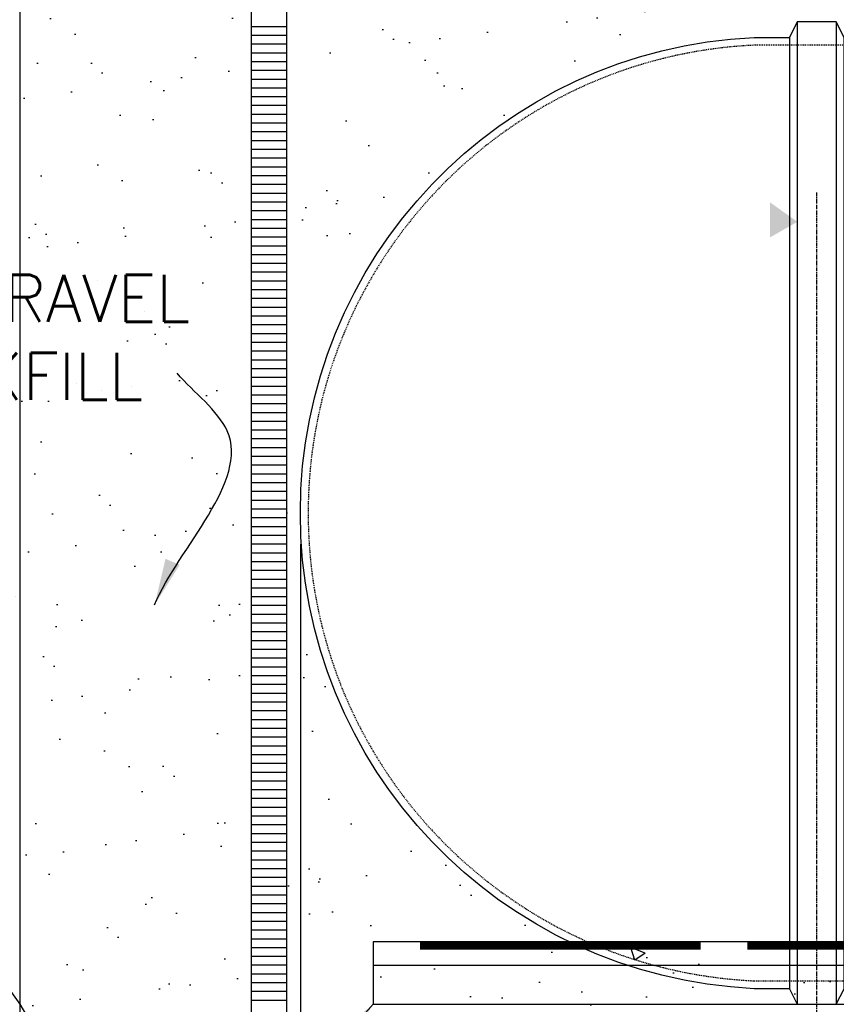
# Model space of a CAD drawing. Extents: x -285 to 5863, y 308 to 3178.
# Tile 505 of 622: x 4823 to 4928, y 792 to 918. Entities that reach past the tile are written whole.
import ezdxf

# ---------------------------------------------------------------- set-up
doc = ezdxf.new("R2010")
doc.units = 0
doc.header["$MEASUREMENT"] = 0
doc.header["$PDSIZE"] = 1
doc.linetypes.add('CENTER1', pattern=[0.6625, 0.5, -0.075, 0.0125, -0.075])
doc.linetypes.add('HIDDEN3', pattern=[0.1875, 0.125, -0.0625])
doc.layers.get('DEFPOINTS').update_dxf_attribs({"linetype": 'CONTINUOUS'})
for name, color, linetype in [('CENTERLINE', 3, 'CENTER1'), ('CONCRETE-HATCH', 2, 'CONTINUOUS'), ('DIM', 3, 'CONTINUOUS'), ('PEAGRAVEL-HATCH', 3, 'CONTINUOUS'), ('PVC-4', 4, 'CONTINUOUS'), ('PVC-4-HATCH', 7, 'CONTINUOUS'), ('TANK-ANCHOR', 4, 'CONTINUOUS'), ('TANK-HOLE', 5, 'CONTINUOUS'), ('TANK-UST', 5, 'CONTINUOUS'), ('TANK-UST-RIB', 7, 'CONTINUOUS'), ('TEXT', 3, 'CONTINUOUS')]:
    doc.layers.add(name, color=color, linetype=linetype)
doc.styles.add('SIMPLEX', font='simplex')
doc.dimstyles.new('DIM64', dxfattribs={"dimscale": 64, "dimtxt": 0.09375, "dimasz": 0.09375, "dimexe": 0.0625, "dimexo": 0.0625, "dimgap": 0.046875, "dimtad": 1, "dimdec": 4, "dimzin": 3, "dimdsep": 46, "dimlunit": 4, "dimtxsty": 'SIMPLEX', "dimcen": 0, "dimclrd": 256, "dimclre": 256, "dimclrt": 256, "dimadec": 0, "dimazin": 0, "dimtfac": 1, "dimtdec": 4, "dimtmove": 0, "dimatfit": 3, "dimfxl": 1, "dimfrac": 2, "dimtolj": 1, "dimtzin": 0, "dimarcsym": 0})

# ---------------------------------------------------------------- blocks, each defined once
blk = doc.blocks.new('*D36')
at = {"layer": 'DEFPOINTS', "color": 0, "transparency": 16777216}
for p in [(4859.48, 854.52), (5404.23, 854.52), (5404.23, 719.02)]:
    blk.add_point(p, dxfattribs=at)
at = {"layer": 'DIM', "lineweight": -2, "transparency": 16777216}
for p, q in [((4859.48, 850.52), (4859.48, 715.02)), ((5404.23, 850.52), (5404.23, 715.02)), ((4865.48, 719.02), (5398.23, 719.02))]:
    blk.add_line(p, q, dxfattribs=at)
at = {"layer": 'DIM', "transparency": 16777216}
for points in [[(4865.48, 720.02), (4865.48, 718.02), (4859.48, 719.02)], [(5398.23, 720.02), (5398.23, 718.02), (5404.23, 719.02)]]:
    blk.add_solid(points, dxfattribs=at)
at = {"layer": 'DIM', "transparency": 16777216, "insert": (5131.85, 726.59), "char_height": 6, "attachment_point": 5, "style": 'SIMPLEX'}
blk.add_mtext('\\A1;45\'-4 3/4" (F.V. TANK LENGTH)', dxfattribs=at)
blk = doc.blocks.new('*D45')
at = {"layer": 'DEFPOINTS', "color": 0, "transparency": 16777216}
for p in [(4859.48, 854.52), (4859.48, 737.52), (4925.73, 737.52)]:
    blk.add_point(p, dxfattribs=at)
at = {"layer": 'DIM', "lineweight": -2, "transparency": 16777216}
for p, q in [((4859.48, 850.52), (4859.48, 733.52)), ((4919.73, 737.52), (4865.48, 737.52))]:
    blk.add_line(p, q, dxfattribs=at)
at = {"layer": 'DIM', "transparency": 16777216}
for points in [[(4865.48, 738.52), (4865.48, 736.52), (4859.48, 737.52)], [(4919.73, 738.52), (4919.73, 736.52), (4925.73, 737.52)]]:
    blk.add_solid(points, dxfattribs=at)
at = {"layer": 'DIM', "transparency": 16777216, "insert": (4892.6, 745.09), "char_height": 6, "attachment_point": 5, "style": 'SIMPLEX'}
blk.add_mtext('\\A1;5\'-6 1/4"', dxfattribs=at)
blk = doc.blocks.new('*D53')
at = {"layer": 'DEFPOINTS', "color": 0, "transparency": 16777216}
for p in [(4823.48, 978.01), (5440.24, 978.3), (4823.48, 700.52)]:
    blk.add_point(p, dxfattribs=at)
at = {"layer": 'DIM', "lineweight": -2, "transparency": 16777216}
for p, q in [((4823.48, 974.01), (4823.48, 696.52)), ((5440.24, 974.3), (5440.24, 696.52)), ((5434.24, 700.52), (4829.48, 700.52))]:
    blk.add_line(p, q, dxfattribs=at)
at = {"layer": 'DIM', "transparency": 16777216}
for points in [[(4829.48, 701.52), (4829.48, 699.52), (4823.48, 700.52)], [(5434.24, 701.52), (5434.24, 699.52), (5440.24, 700.52)]]:
    blk.add_solid(points, dxfattribs=at)
at = {"layer": 'DIM', "transparency": 16777216, "insert": (5131.86, 708.09), "char_height": 6, "attachment_point": 5, "style": 'SIMPLEX'}
blk.add_mtext('\\A1;51\'-4 3/4" (F.V. TANK SLAB)', dxfattribs=at)
blk = doc.blocks.new('*D54')
at = {"layer": 'DEFPOINTS', "color": 0, "transparency": 16777216}
for p in [(4823.48, 978.01), (4823.48, 719.02), (4859.48, 719.02)]:
    blk.add_point(p, dxfattribs=at)
at = {"layer": 'DIM', "lineweight": -2, "transparency": 16777216}
for p, q in [((4823.48, 974.01), (4823.48, 715.02)), ((4853.48, 719.02), (4829.48, 719.02))]:
    blk.add_line(p, q, dxfattribs=at)
at = {"layer": 'DIM', "transparency": 16777216}
for points in [[(4829.48, 720.02), (4829.48, 718.02), (4823.48, 719.02)], [(4853.48, 720.02), (4853.48, 718.02), (4859.48, 719.02)]]:
    blk.add_solid(points, dxfattribs=at)
at = {"layer": 'DIM', "transparency": 16777216, "insert": (4841.48, 725.59), "char_height": 6, "attachment_point": 5, "style": 'SIMPLEX'}
blk.add_mtext('\\A1;3\'-0"', dxfattribs=at)
blk = doc.blocks.new('*D58')
at = {"layer": 'DEFPOINTS', "color": 0, "transparency": 16777216}
for p in [(4859.48, 850.52), (4868.83, 664.02), (4868.83, 635.77)]:
    blk.add_point(p, dxfattribs=at)
at = {"layer": 'DIM', "lineweight": -2, "transparency": 16777216}
for p, q in [((4859.48, 846.52), (4859.48, 631.77)), ((4868.83, 660.02), (4868.83, 631.77)), ((4853.48, 635.77), (4810.34, 635.77)), ((4868.83, 635.77), (4859.48, 635.77)), ((4874.83, 635.77), (4880.83, 635.77))]:
    blk.add_line(p, q, dxfattribs=at)
at = {"layer": 'DIM', "transparency": 16777216}
for points in [[(4853.48, 636.77), (4853.48, 634.77), (4859.48, 635.77)], [(4874.83, 636.77), (4874.83, 634.77), (4868.83, 635.77)]]:
    blk.add_solid(points, dxfattribs=at)
at = {"layer": 'DIM', "transparency": 16777216, "insert": (4828.91, 643.34), "char_height": 6, "attachment_point": 5, "style": 'SIMPLEX'}
blk.add_mtext('\\A1;9 3/8"', dxfattribs=at)

msp = doc.modelspace()

# ---------------------------------------------------------------- hatches: boundary and pattern name
at = {"layer": 'CONCRETE-HATCH', "linetype": 'Continuous'}
h = msp.add_hatch(dxfattribs=at)
h.set_pattern_fill('AR-CONC', color=256, scale=2.67, style=0)
h.set_pattern_definition([(130, (5303.694, 658.424), (-19.15085, -1.6755), [2.0025, -22.0275]), (185, (5303.694, 658.424), (3.7047, 20.0835), [1.602, -17.622]), (79.5486, (5302.098, 658.284), (-15.4462, 18.408), [1.7019, -18.7205]), (133.816, (5303.694, 663.764), (-28.4953, -4.4194), [3.0038, -33.0412]), (83.3644, (5301.32, 663.396), (-24.9555, 26.009), [2.5528, -28.0807]), (188.816, (5303.694, 663.764), (-24.9555, 26.009), [2.403, -26.433]), (159, (5301.024, 662.429), (-15.9374, -10.7499), [2.0025, -22.0275]), (214, (5301.024, 662.429), (-6.4965, 19.3615), [1.602, -17.622]), (108.5486, (5299.696, 661.533), (-22.43394, 8.6116), [1.7019, -18.7205]), (142.5, (5303.694, 658.424), (-0.32467, 8.88827), [0, -17.4084, 0, -17.889, 0, -17.68875]), (172.5, (5303.694, 658.424), (-7.02396, 10.5308), [0, -10.1994, 0, -17.0079, 0, -6.74175]), (212.5, (5309.648, 658.424), (-14.25306, -0.60222), [0, -6.675, 0, -20.826, 0, -27.6345]), (222.5, (5312.318, 658.424), (-15.57107, 2.6728), [0, -8.6775, 0, -13.8306, 0, -19.6245])])
h.paths.add_polyline_path([(4867.85382, 791.52328), (5131.85382, 791.52328), (5131.85382, 799.52328), (4867.85382, 799.52328)])
at = {"layer": 'PEAGRAVEL-HATCH'}
h = msp.add_hatch(dxfattribs=at)
h.set_pattern_fill('AR-SAND', color=256, scale=7.5, style=0)
h.set_pattern_definition([(37.5, (4710.803, 791.531), (-0.47245, 14.4512), [0, -11.4, 0, -12.75, 0, -12.1875]), (7.5, (4710.803, 791.531), (13.2733, 21.1661), [0, -6.15, 0, -10.275, 0, -3.9375]), (327.5, (4701.578, 791.531), (23.35606, 0.04244), [0, -3.75, 0, -13.5, 0, -17.625]), (317.5, (4701.578, 791.531), (22.546, 6.5826), [0, -1.875, 0, -8.85, 0, -10.125])])
h.paths.add_polyline_path([(4823.47882, 978.01471), (4710.80319, 978.01471), (4758.32152, 926.6735), (4761.4835, 921.94314), (4762.52022, 918.26397), (4764.12713, 914.0592), (4766.20057, 909.32884), (4768.32584, 903.54728), (4770.96947, 895.13775), (4773.56126, 889.88179), (4775.84357, 885.73257), (4776.72325, 883.57464), (4777.75997, 880.94666), (4779.36688, 878.31868), (4782.01051, 873.06272), (4783.56559, 868.85796), (4785.48823, 863.70323), (4787.37701, 857.87866), (4788.69906, 855.11127), (4790.40792, 850.95016), (4791.78354, 847.6096), (4794.30538, 842.76408), (4797.76861, 835.70788), (4802.25257, 828.13992), (4804.09259, 824.14477), (4806.68438, 818.88881), (4807.77294, 816.26083), (4811.96622, 808.90474), (4816.68871, 801.01855), (4823.47882, 791.53145)])
h.paths.add_polyline_path([(4791.66993, 867.55102), (4850.66993, 867.55102), (4850.66993, 886.55102), (4791.66993, 886.55102)], flags=9)
h = msp.add_hatch(dxfattribs=at)
h.set_pattern_fill('AR-SAND', color=256, scale=7.5, style=0)
h.set_pattern_definition([(37.5, (4791.67, 767.535), (-0.47245, 14.4512), [0, -11.4, 0, -12.75, 0, -12.1875]), (7.5, (4791.67, 767.535), (13.2733, 21.1661), [0, -6.15, 0, -10.275, 0, -3.9375]), (327.5, (4782.445, 767.535), (23.35606, 0.04244), [0, -3.75, 0, -13.5, 0, -17.625]), (317.5, (4782.445, 767.535), (22.546, 6.5826), [0, -1.875, 0, -8.85, 0, -10.125])])
h.paths.add_polyline_path([(4853.22882, 946.07721), (4843.04427, 946.07721), (4843.04427, 978.01471), (4823.47882, 978.01471), (4823.47882, 791.53316), (4827.1251, 785.39622), (4831.60251, 779.52783), (4841.25937, 769.87097), (4846.85756, 767.53519), (4855.47882, 767.53536, -0.201565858), (4852.66632, 768.71718), (4852.66632, 770.68593), (4853.22882, 770.68593)])
h.paths.add_polyline_path([(4791.66993, 867.55102), (4850.66993, 867.55102), (4850.66993, 886.55102), (4791.66993, 886.55102)], flags=9)
h = msp.add_hatch(dxfattribs=at)
h.set_pattern_fill('AR-SAND', color=256, scale=7.5, style=0)
h.set_pattern_definition([(37.5, (4857.729, 854.523), (-0.4725, 14.4512), [0, -11.4, 0, -12.75, 0, -12.1875]), (7.5, (4857.729, 854.523), (13.2733, 21.166), [0, -6.15, 0, -10.275, 0, -3.9375]), (327.5, (4848.504, 854.523), (23.356, 0.0424), [0, -3.75, 0, -13.5, 0, -17.625]), (317.5, (4848.504, 854.523), (22.546, 6.5826), [0, -1.875, 0, -8.85, 0, -10.125])])
h.paths.add_polyline_path([(4917.6928, 915.52328), (4922.22882, 915.52328), (4923.22882, 917.52328), (4928.22882, 917.52328), (4929.22882, 915.52328), (4937.02882, 915.52328), (4937.02882, 919.80969), (4936.89536, 919.80969, -0.414213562), (4936.64536, 920.05969), (4936.64536, 920.45804), (4935.90883, 921.77328), (4857.72882, 921.77328), (4857.72882, 854.52328), (4859.47882, 854.52328, -0.400591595)])
h = msp.add_hatch(dxfattribs=at)
h.set_pattern_fill('AR-SAND', color=256, scale=7.5, style=0)
h.set_pattern_definition([(37.5, (4855.479, 767.535), (-0.4725, 14.4512), [0, -11.4, 0, -12.75, 0, -12.1875]), (7.5, (4855.479, 767.535), (13.2733, 21.166), [0, -6.15, 0, -10.275, 0, -3.9375]), (327.5, (4846.254, 767.535), (23.356, 0.0424), [0, -3.75, 0, -13.5, 0, -17.625]), (317.5, (4846.254, 767.535), (22.546, 6.5826), [0, -1.875, 0, -8.85, 0, -10.125])])
h.paths.add_polyline_path([(4879.36708, 809.42919, -0.210727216), (4859.47882, 854.52328), (4857.72882, 854.52328), (4857.72882, 770.68593), (4858.29132, 770.68593), (4858.29132, 768.71718, -0.201565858), (4855.47882, 767.53536), (4864.11202, 767.53519), (4869.71022, 769.87097), (4879.36708, 779.52783), (4879.36708, 791.52328), (4867.85382, 791.52328), (4867.85382, 799.52328), (4879.36708, 799.52328)])
h = msp.add_hatch(dxfattribs=at)
h.set_pattern_fill('AR-SAND', color=256, scale=7.5, style=0)
h.set_pattern_definition([(37.5, (4859.479, 779.528), (-0.47245, 14.4512), [0, -11.4, 0, -12.75, 0, -12.1875]), (7.5, (4859.479, 779.528), (13.2733, 21.1661), [0, -6.15, 0, -10.275, 0, -3.9375]), (327.5, (4850.254, 779.528), (23.35606, 0.04244), [0, -3.75, 0, -13.5, 0, -17.625]), (317.5, (4850.254, 779.528), (22.546, 6.5826), [0, -1.875, 0, -8.85, 0, -10.125])])
h.paths.add_polyline_path([(4991.72882, 791.52328), (4989.22882, 791.52328), (4925.72882, 791.52328), (4925.72882, 779.52784), (4991.72882, 779.52787)])
h.paths.add_polyline_path([(5008.22887, 791.52328), (5005.72882, 791.52328), (4991.72882, 791.52328), (4991.72882, 779.52787), (5008.22887, 779.52787)])
h.paths.add_polyline_path([(5028.22877, 791.52328), (5025.72882, 791.52328), (5008.22887, 791.52328), (5008.22887, 779.52787), (5028.22877, 779.52788)])
h.paths.add_polyline_path([(5077.72882, 791.52328), (5075.22882, 791.52328), (5028.22877, 791.52328), (5028.22877, 779.52788), (5077.72882, 779.5279)])
edge = h.paths.add_edge_path()
edge.add_line((4879.36708, 809.42919), (4879.36708, 799.52328))
edge.add_line((4879.36708, 799.52328), (4894.00989, 799.52328))
edge.add_arc((4920.54549, 854.52328), 61.06667, 227.5987192, 244.2443006, ccw=False)
h.paths.add_polyline_path([(4879.36708, 791.52328), (4879.36708, 779.52783), (4925.72882, 779.52784), (4925.72882, 791.52328)])

# ---------------------------------------------------------------- linework, layer by layer
at = {"layer": 'CENTERLINE'}
msp.add_line((4925.72882, 733.52328), (4925.72882, 895.64071), dxfattribs=at)
at = {"layer": 'PVC-4'}
for p, q in [((4853.22882, 770.68593), (4853.22882, 973.84563)), ((4857.72882, 770.68593), (4857.72882, 973.84563))]:
    msp.add_line(p, q, dxfattribs=at)
at = {"layer": 'PVC-4-HATCH', "linetype": 'Continuous'}
for points in [[(4853.22882, 916.93593), (4857.72882, 916.93593)], [(4853.22882, 915.81093), (4857.72882, 915.81093)], [(4853.22882, 914.68593), (4857.72882, 914.68593)], [(4853.22882, 913.56093), (4857.72882, 913.56093)], [(4853.22882, 912.43593), (4857.72882, 912.43593)], [(4853.22882, 911.31093), (4857.72882, 911.31093)], [(4853.22882, 910.18593), (4857.72882, 910.18593)], [(4853.22882, 909.06093), (4857.72882, 909.06093)], [(4853.22882, 907.93593), (4857.72882, 907.93593)], [(4853.22882, 906.81093), (4857.72882, 906.81093)], [(4853.22882, 905.68593), (4857.72882, 905.68593)], [(4853.22882, 904.56093), (4857.72882, 904.56093)], [(4853.22882, 903.43593), (4857.72882, 903.43593)], [(4853.22882, 902.31093), (4857.72882, 902.31093)], [(4853.22882, 901.18593), (4857.72882, 901.18593)], [(4853.22882, 900.06093), (4857.72882, 900.06093)], [(4853.22882, 898.93593), (4857.72882, 898.93593)], [(4853.22882, 897.81093), (4857.72882, 897.81093)], [(4853.22882, 896.68593), (4857.72882, 896.68593)], [(4853.22882, 895.56093), (4857.72882, 895.56093)], [(4853.22882, 894.43593), (4857.72882, 894.43593)], [(4853.22882, 893.31093), (4857.72882, 893.31093)], [(4853.22882, 892.18593), (4857.72882, 892.18593)], [(4853.22882, 891.06093), (4857.72882, 891.06093)], [(4853.22882, 889.93593), (4857.72882, 889.93593)], [(4853.22882, 888.81093), (4857.72882, 888.81093)], [(4853.22882, 887.68593), (4857.72882, 887.68593)], [(4853.22882, 886.56093), (4857.72882, 886.56093)], [(4853.22882, 885.43593), (4857.72882, 885.43593)], [(4853.22882, 884.31093), (4857.72882, 884.31093)], [(4853.22882, 883.18593), (4857.72882, 883.18593)], [(4853.22882, 882.06093), (4857.72882, 882.06093)], [(4853.22882, 880.93593), (4857.72882, 880.93593)], [(4853.22882, 879.81093), (4857.72882, 879.81093)], [(4853.22882, 878.68593), (4857.72882, 878.68593)], [(4853.22882, 877.56093), (4857.72882, 877.56093)], [(4853.22882, 876.43593), (4857.72882, 876.43593)], [(4853.22882, 875.31093), (4857.72882, 875.31093)], [(4853.22882, 874.18593), (4857.72882, 874.18593)], [(4853.22882, 873.06093), (4857.72882, 873.06093)], [(4853.22882, 871.93593), (4857.72882, 871.93593)], [(4853.22882, 870.81093), (4857.72882, 870.81093)], [(4853.22882, 869.68593), (4857.72882, 869.68593)], [(4853.22882, 868.56093), (4857.72882, 868.56093)], [(4853.22882, 867.43593), (4857.72882, 867.43593)], [(4853.22882, 866.31093), (4857.72882, 866.31093)], [(4853.22882, 865.18593), (4857.72882, 865.18593)], [(4853.22882, 864.06093), (4857.72882, 864.06093)], [(4853.22882, 862.93593), (4857.72882, 862.93593)], [(4853.22882, 861.81093), (4857.72882, 861.81093)], [(4853.22882, 860.68593), (4857.72882, 860.68593)], [(4853.22882, 859.56093), (4857.72882, 859.56093)], [(4853.22882, 858.43593), (4857.72882, 858.43593)], [(4853.22882, 857.31093), (4857.72882, 857.31093)], [(4853.22882, 856.18593), (4857.72882, 856.18593)], [(4853.22882, 855.06093), (4857.72882, 855.06093)], [(4853.22882, 853.93593), (4857.72882, 853.93593)], [(4853.22882, 852.81093), (4857.72882, 852.81093)], [(4853.22882, 851.68593), (4857.72882, 851.68593)], [(4853.22882, 850.56093), (4857.72882, 850.56093)], [(4853.22882, 849.43593), (4857.72882, 849.43593)], [(4853.22882, 848.31093), (4857.72882, 848.31093)], [(4853.22882, 847.18593), (4857.72882, 847.18593)], [(4853.22882, 846.06093), (4857.72882, 846.06093)], [(4853.22882, 844.93593), (4857.72882, 844.93593)], [(4853.22882, 843.81093), (4857.72882, 843.81093)], [(4853.22882, 842.68593), (4857.72882, 842.68593)], [(4853.22882, 841.56093), (4857.72882, 841.56093)], [(4853.22882, 840.43593), (4857.72882, 840.43593)], [(4853.22882, 839.31093), (4857.72882, 839.31093)], [(4853.22882, 838.18593), (4857.72882, 838.18593)], [(4853.22882, 837.06093), (4857.72882, 837.06093)], [(4853.22882, 835.93593), (4857.72882, 835.93593)], [(4853.22882, 834.81093), (4857.72882, 834.81093)], [(4853.22882, 833.68593), (4857.72882, 833.68593)], [(4853.22882, 832.56093), (4857.72882, 832.56093)], [(4853.22882, 831.43593), (4857.72882, 831.43593)], [(4853.22882, 830.31093), (4857.72882, 830.31093)], [(4853.22882, 829.18593), (4857.72882, 829.18593)], [(4853.22882, 828.06093), (4857.72882, 828.06093)], [(4853.22882, 826.93593), (4857.72882, 826.93593)], [(4853.22882, 825.81093), (4857.72882, 825.81093)], [(4853.22882, 824.68593), (4857.72882, 824.68593)], [(4853.22882, 823.56093), (4857.72882, 823.56093)], [(4853.22882, 822.43593), (4857.72882, 822.43593)], [(4853.22882, 821.31093), (4857.72882, 821.31093)], [(4853.22882, 820.18593), (4857.72882, 820.18593)], [(4853.22882, 819.06093), (4857.72882, 819.06093)], [(4853.22882, 817.93593), (4857.72882, 817.93593)], [(4853.22882, 816.81093), (4857.72882, 816.81093)], [(4853.22882, 815.68593), (4857.72882, 815.68593)], [(4853.22882, 814.56093), (4857.72882, 814.56093)], [(4853.22882, 813.43593), (4857.72882, 813.43593)], [(4853.22882, 812.31093), (4857.72882, 812.31093)], [(4853.22882, 811.18593), (4857.72882, 811.18593)], [(4853.22882, 810.06093), (4857.72882, 810.06093)], [(4853.22882, 808.93593), (4857.72882, 808.93593)], [(4853.22882, 807.81093), (4857.72882, 807.81093)], [(4853.22882, 806.68593), (4857.72882, 806.68593)], [(4853.22882, 805.56093), (4857.72882, 805.56093)], [(4853.22882, 804.43593), (4857.72882, 804.43593)], [(4853.22882, 803.31093), (4857.72882, 803.31093)], [(4853.22882, 802.18593), (4857.72882, 802.18593)], [(4853.22882, 801.06093), (4857.72882, 801.06093)], [(4853.22882, 799.93593), (4857.72882, 799.93593)], [(4853.22882, 798.81093), (4857.72882, 798.81093)], [(4853.22882, 797.68593), (4857.72882, 797.68593)], [(4853.22882, 796.56093), (4857.72882, 796.56093)], [(4853.22882, 795.43593), (4857.72882, 795.43593)], [(4853.22882, 794.31093), (4857.72882, 794.31093)], [(4853.22882, 793.18593), (4857.72882, 793.18593)], [(4853.22882, 792.06093), (4857.72882, 792.06093)]]:
    msp.add_lwpolyline(points, dxfattribs=at)
at = {"layer": 'TANK-ANCHOR', "color": 1}
msp.add_line((4868.83467, 796.52328), (5042.83467, 796.52328), dxfattribs=at)
at = {"layer": 'TANK-ANCHOR'}
msp.add_lwpolyline([(4868.83467, 791.52328), (5042.83467, 791.52328), (5042.83467, 799.52328), (4868.83467, 799.52328)], close=True, dxfattribs=at)
at = {"layer": 'TANK-ANCHOR', "color": 3, "const_width": 1}
for points in [[(4910.83467, 799.02328), (4874.83467, 799.02328)], [(4952.83467, 799.02328), (4916.83467, 799.02328)]]:
    msp.add_lwpolyline(points, dxfattribs=at)
at = {"layer": 'TANK-HOLE', "linetype": 'Continuous'}
msp.add_lwpolyline([(4816.68871, 801.01855), (4823.48479, 791.52311), (4827.1251, 785.39622), (4831.60251, 779.52783), (4841.25937, 769.87097), (4846.85756, 767.53519), (4864.11202, 767.53519), (4869.71022, 769.87097), (4879.36708, 779.52783), (5384.34693, 779.528), (5394.00379, 769.87114), (5399.60199, 767.53536)], dxfattribs=at)
at = {"layer": 'TANK-UST'}
msp.add_lwpolyline([(4922.22882, 793.52328), (4917.6928, 793.52328, -0.9543276), (4917.6928, 915.52328), (4922.22882, 915.52328)], format="xyb", dxfattribs=at)
at = {"layer": 'TANK-UST', "color": 2, "linetype": 'HIDDEN3'}
msp.add_lwpolyline([(5341.49837, 914.52328), (5116.49837, 914.52328), (5017.47902, 914.52328), (4922.22882, 914.52328), (4917.71627, 914.52328, 0.9539575), (4917.71627, 794.52328), (4922.22882, 794.52328), (4946.22882, 794.52328), (4947.72882, 795.52328), (4969.72882, 795.52328), (4971.22882, 794.52328)], format="xyb", dxfattribs=at)
at = {"layer": 'TANK-UST', "color": 1, "linetype": 'Continuous'}
msp.add_solid([(4923.22882, 891.87003), (4919.72882, 889.87003), (4923.22882, 891.87003), (4919.72882, 894.37003)], dxfattribs=at)
at = {"layer": 'TANK-UST-RIB', "color": 7}
for p, q in [((4923.22882, 917.52328), (4923.22882, 791.52328)), ((4928.22882, 917.52328), (4928.22882, 791.52328))]:
    msp.add_line(p, q, dxfattribs=at)
at = {"layer": 'TANK-UST-RIB', "color": 5}
msp.add_lwpolyline([(4923.22882, 791.52328), (4928.22882, 791.52328), (4929.22882, 793.52328), (4929.22882, 915.52328), (4928.22882, 917.52328), (4923.22882, 917.52328), (4922.22882, 915.52328), (4922.22882, 793.52328)], close=True, dxfattribs=at)

# ---------------------------------------------------------------- texts
at = {"layer": 'TEXT', "insert": (4821.16993, 877.05102), "char_height": 6, "width": 63.7671022, "attachment_point": 5, "style": 'SIMPLEX'}
msp.add_mtext('PEA GRAVEL BACKFILL', dxfattribs=at)

# ---------------------------------------------------------------- dimensions: what is measured, and where the dimension line sits
at = {"layer": 'DIM'}
for base, p1, p2, text, picture, middle in [((4823.47882, 700.52328), (5440.23519, 978.29596), (4823.47882, 978.01471), '<> (F.V. TANK SLAB)', '*D53', (5131.857, 708.09471)), ((5404.22902, 719.02328), (4859.47902, 854.52328), (5404.22902, 854.52328), '<> (F.V. TANK LENGTH)', '*D36', (5131.85402, 726.59471))]:
    dim = msp.add_linear_dim(base=base, p1=p1, p2=p2, angle=180, text=text, dimstyle='DIM64', dxfattribs=at)
    dim.commit()
    dim.dimension.update_dxf_attribs({"geometry": picture, "text_midpoint": middle})
dim = msp.add_linear_dim(base=(4823.47902, 719.02328), p1=(4859.47902, 719.02328), p2=(4823.47902, 978.01471), angle=180, dimstyle='DIM64', dxfattribs=at)
dim.commit()
dim.dimension.update_dxf_attribs({"geometry": '*D54', "text_midpoint": (4841.47902, 725.59471)})
at = {"layer": 'DIM', "color": 1}
dim = msp.add_linear_dim(base=(4859.47882, 737.52328), p1=(4925.72882, 737.52328), p2=(4859.47882, 854.52328), angle=180, dimstyle='DIM64', dxfattribs=at)
dim.commit()
dim.dimension.update_dxf_attribs({"geometry": '*D45', "text_midpoint": (4892.60382, 745.09471)})
at = {"layer": 'DIM'}
dim = msp.add_linear_dim(base=(4868.834666, 635.773277), p1=(4859.478818, 850.523277), p2=(4868.834666, 664.023277), dimstyle='DIM64', dxfattribs=at)
dim.commit()
dim.dimension.update_dxf_attribs({"geometry": '*D58', "text_midpoint": (4828.90739, 635.773277), "dimtype": 160})

# ---------------------------------------------------------------- leaders
at = {"layer": 'TEXT', "path_type": 1}
msp.add_leader([(4840.78387, 842.72923), (4850.09841, 865.05232), (4843.67263, 872.44099)], dimstyle='DIM64', override={"dimgap": 0.0625, "dimtad": 0}, dxfattribs=at)
at = {"layer": 'TEXT'}
msp.add_leader([(4868.83467, 791.52328), (4849.81149, 770.19983), (4762.02145, 770.19983)], dimstyle='DIM64', dxfattribs=at)

doc.saveas('drawing.dxf')
